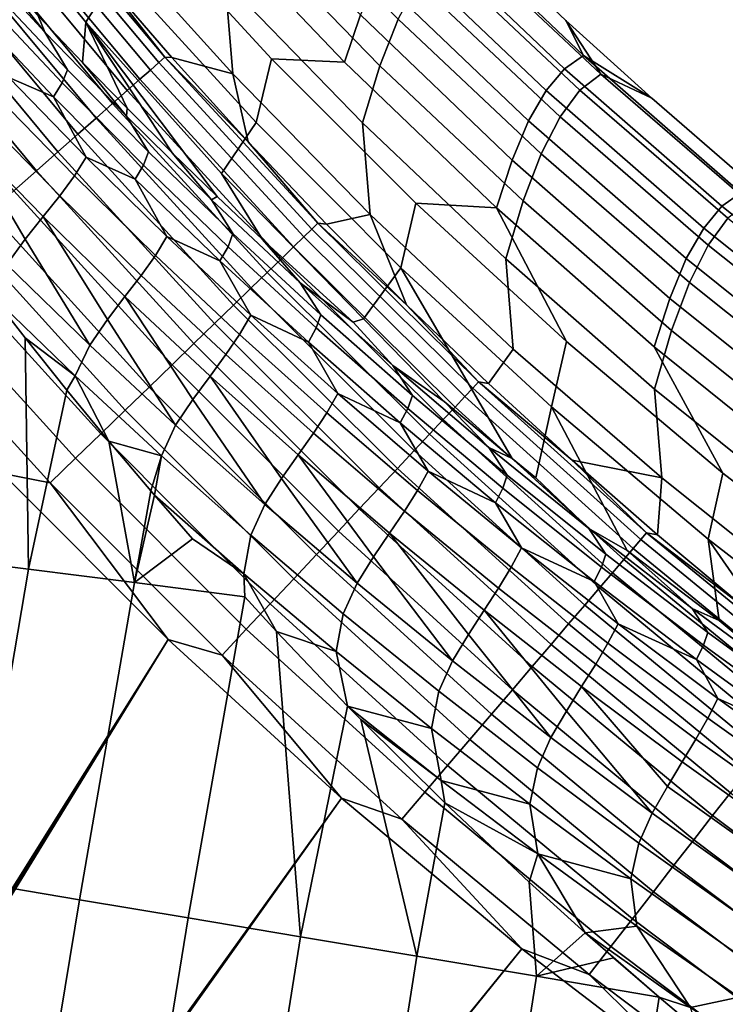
# Model space of a CAD drawing. Header units: metres. Extents: x -109 to 109, y -342 to 66.
# Tile 394 of 512: x 31.51 to 34.44, y -5.75 to -1.66. Entities that reach past the tile are written whole.
import ezdxf

# ---------------------------------------------------------------- set-up
doc = ezdxf.new("R2010")
doc.units = ezdxf.units.M
doc.layers.add('solid_K_24_62_16_000B91', color=7, linetype='CONTINUOUS')

msp = doc.modelspace()

# ---------------------------------------------------------------- linework, layer by layer
at = {"layer": 'solid_K_24_62_16_000B91'}
for points in [[(31.918541, -1.45418, 18.780865), (31.371515, -0.801071, 18.876177), (31.247419, -1.013267, 21.300329), (31.784214, -1.665906, 21.191191)], [(31.816154, -0.881965, -15.4707), (32.363293, -1.494877, -15.399817), (32.395042, -1.8814, -18.022989), (31.848, -1.274271, -18.107807)], [(31.585026, -1.639346, 22.4972), (31.770435, -1.833555, 22.30934), (31.784214, -1.665906, 21.191191), (31.247419, -1.013267, 21.300329)], [(32.927032, -1.636073, 11.48527), (32.323509, -1.005786, 11.535164), (32.256966, -1.199978, 13.944265), (32.860836, -1.832946, 13.879918)], [(32.087364, -1.83437, -19.760206), (31.482748, -1.11326, -19.750711), (31.508512, -1.092542, -19.606047), (32.112766, -1.811924, -19.615736)], [(32.112766, -1.811924, -19.615736), (31.508512, -1.092542, -19.606047), (31.832111, -1.454022, -19.464293)], [(32.436161, -1.260242, -12.754416), (32.512962, -1.068755, -10.103295), (33.084202, -1.652917, -10.065006), (33.007809, -1.847026, -12.701299)], [(32.008789, -1.903801, -20.037554), (31.402292, -1.17796, -20.028662), (31.447252, -1.141805, -19.891943), (32.052616, -1.865074, -19.901171)], [(32.052616, -1.865074, -19.901171), (31.447252, -1.141805, -19.891943), (31.482748, -1.11326, -19.750711), (32.087364, -1.83437, -19.760206)], [(31.956219, -1.950256, -20.168318), (31.348213, -1.22145, -20.15983), (31.402292, -1.17796, -20.028662), (32.008789, -1.903801, -20.037554)], [(31.895302, -2.004086, -20.292465), (31.285427, -1.271943, -20.284447), (31.348213, -1.22145, -20.15983), (31.956219, -1.950256, -20.168318)], [(32.556816, -1.818986, 16.29987), (31.982258, -1.193582, 16.377447), (31.918541, -1.45418, 18.780865), (32.493347, -2.083494, 18.689037)], [(32.860836, -1.832946, 13.879918), (32.256966, -1.199978, 13.944265), (31.982258, -1.193582, 16.377447), (32.556816, -1.818986, 16.29987)], [(33.855316, -1.80501, 1.882654), (33.226093, -1.206358, 1.873729), (33.146469, -1.261224, 4.279673), (33.775829, -1.860104, 4.27461)], [(33.780682, -1.658466, 0.00349), (33.430756, -1.325914, 0.003497), (33.226093, -1.206358, 1.873729), (33.855316, -1.80501, 1.882654)], [(32.363293, -1.494877, -15.399817), (32.436161, -1.260242, -12.754416), (33.007809, -1.847026, -12.701299), (32.935398, -2.084891, -15.331825)], [(33.775829, -1.860104, 4.27461), (33.146469, -1.261224, 4.279673), (33.070274, -1.351024, 6.684161), (33.699905, -1.950796, 6.665099)], [(31.826506, -2.06488, -20.40905), (31.214411, -1.329054, -20.401562), (31.285427, -1.271943, -20.284447), (31.895302, -2.004086, -20.292465)], [(31.832111, -1.454022, -19.464293), (31.848, -1.274271, -18.107807), (32.395042, -1.8814, -18.022989), (32.14159, -1.812609, -19.46921)], [(31.750353, -2.132175, -20.517183), (31.135708, -1.392349, -20.510283), (31.214411, -1.329054, -20.401562), (31.826506, -2.06488, -20.40905)], [(33.699905, -1.950796, 6.665099), (33.070274, -1.351024, 6.684161), (32.996147, -1.474855, 9.086386), (33.626202, -2.076263, 9.053298)], [(33.24543, -1.390675, -4.78043), (33.333279, -1.324907, -2.134491), (33.926983, -1.882127, -2.141641), (33.839314, -1.948315, -4.773197)], [(33.926983, -1.882127, -2.141641), (33.333279, -1.324907, -2.134491), (33.430756, -1.325914, 0.003497), (33.780682, -1.658466, 0.00349)], [(31.667423, -2.205459, -20.616043), (31.049915, -1.461344, -20.609781), (31.135708, -1.392349, -20.510283), (31.750353, -2.132175, -20.517183)], [(31.613182, -1.707812, 22.631536), (31.400541, -1.440893, 22.692883), (31.288561, -1.35729, 22.980972)], [(31.707357, -1.864416, 22.685106), (31.613182, -1.707812, 22.631536), (31.288561, -1.35729, 22.980972), (31.384232, -1.521666, 23.025198)], [(33.163338, -1.500833, -7.424325), (33.24543, -1.390675, -4.78043), (33.839314, -1.948315, -4.773197), (33.757538, -2.059465, -7.402701)], [(31.57835, -2.284172, -20.704874), (30.957687, -1.535516, -20.699301), (31.049915, -1.461344, -20.609781), (31.667423, -2.205459, -20.616043)], [(31.613182, -1.707812, 22.631536), (31.585026, -1.639346, 22.4972), (31.400541, -1.440893, 22.692883)], [(32.493347, -2.083494, 18.689037), (31.918541, -1.45418, 18.780865), (31.784214, -1.665906, 21.191191), (32.348705, -2.295379, 21.085787)], [(32.112766, -1.811924, -19.615736), (31.832111, -1.454022, -19.464293), (32.14159, -1.812609, -19.46921)], [(32.363293, -1.494877, -15.399817), (32.935398, -2.084891, -15.331825), (32.966797, -2.465772, -17.941406), (32.395042, -1.8814, -18.022989)], [(33.626202, -2.076263, 9.053298), (32.996147, -1.474855, 9.086386), (32.927032, -1.636073, 11.48527), (33.557598, -2.239525, 11.438142)], [(33.084202, -1.652917, -10.065006), (33.163338, -1.500833, -7.424325), (33.757538, -2.059465, -7.402701), (33.678898, -2.213334, -10.028967)], [(31.483812, -2.367717, -20.783003), (30.85973, -1.614298, -20.778158), (30.957687, -1.535516, -20.699301), (31.57835, -2.284172, -20.704874)], [(31.361744, -1.57608, 23.184153), (31.685806, -1.919037, 22.842052), (31.707357, -1.864416, 22.685106), (31.384232, -1.521666, 23.025198)], [(31.324104, -1.632944, 23.342804), (31.649448, -1.976724, 22.998211), (31.685806, -1.919037, 22.842052), (31.361744, -1.57608, 23.184153)], [(31.463465, -1.89629, 23.292612), (31.649448, -1.976724, 22.998211), (31.324104, -1.632944, 23.342804)], [(33.557598, -2.239525, 11.438142), (32.927032, -1.636073, 11.48527), (32.860836, -1.832946, 13.879918), (33.49202, -2.439006, 13.818725)], [(31.613182, -1.707812, 22.631536), (31.952463, -2.057171, 22.295027), (31.770435, -1.833555, 22.30934), (31.585026, -1.639346, 22.4972)], [(31.770435, -1.833555, 22.30934), (31.956585, -2.023526, 22.12921), (31.784214, -1.665906, 21.191191)], [(32.519146, -2.569514, 21.632898), (32.348705, -2.295379, 21.085787), (31.784214, -1.665906, 21.191191), (32.331039, -2.391431, 21.791147)], [(32.143555, -2.209525, 21.956472), (32.331039, -2.391431, 21.791147), (31.784214, -1.665906, 21.191191)], [(31.956585, -2.023526, 22.12921), (32.143555, -2.209525, 21.956472), (31.784214, -1.665906, 21.191191)], [(33.007809, -1.847026, -12.701299), (33.084202, -1.652917, -10.065006), (33.678898, -2.213334, -10.028967), (33.603149, -2.409996, -12.650804)], [(34.13855, -1.982491, 0.003482), (33.780682, -1.658466, 0.00349), (33.855316, -1.80501, 1.882654)], [(33.926983, -1.882127, -2.141641), (33.780682, -1.658466, 0.00349), (34.13855, -1.982491, 0.003482)], [(32.044533, -2.205838, 22.357862), (31.952463, -2.057171, 22.295027), (31.613182, -1.707812, 22.631536), (31.707357, -1.864416, 22.685106)], [(31.952463, -2.057171, 22.295027), (31.956585, -2.023526, 22.12921), (31.770435, -1.833555, 22.30934)], [(32.69104, -2.559445, -19.910133), (32.052616, -1.865074, -19.901171), (32.087364, -1.83437, -19.760206), (32.724892, -2.526607, -19.769434)], [(32.724892, -2.526607, -19.769434), (32.087364, -1.83437, -19.760206), (32.112766, -1.811924, -19.615736), (32.749809, -2.502437, -19.625156)], [(32.112766, -1.811924, -19.615736), (32.14159, -1.812609, -19.46921), (32.459183, -2.163604, -19.474054)], [(32.749809, -2.502437, -19.625156), (32.112766, -1.811924, -19.615736), (32.459183, -2.163604, -19.474054)], [(32.459183, -2.163604, -19.474054), (32.14159, -1.812609, -19.46921), (32.395042, -1.8814, -18.022989)], [(33.157715, -2.419537, 16.225565), (32.556816, -1.818986, 16.29987), (32.493347, -2.083494, 18.689037), (33.094879, -2.687859, 18.600863)], [(33.49202, -2.439006, 13.818725), (32.860836, -1.832946, 13.879918), (32.556816, -1.818986, 16.29987), (33.157715, -2.419537, 16.225565)], [(34.509914, -2.375783, 1.892874), (33.855316, -1.80501, 1.882654), (33.775829, -1.860104, 4.27461), (34.430588, -2.431119, 4.271223)], [(34.504143, -2.297799, 0.003475), (34.13855, -1.982491, 0.003482), (33.855316, -1.80501, 1.882654), (34.509914, -2.375783, 1.892874)], [(31.685806, -1.919037, 22.842052), (32.023846, -2.260549, 22.512918), (32.044533, -2.205838, 22.357862), (31.707357, -1.864416, 22.685106)], [(32.64851, -2.600702, -20.046185), (32.008789, -1.903801, -20.037554), (32.052616, -1.865074, -19.901171), (32.69104, -2.559445, -19.910133)], [(32.784718, -2.506862, -19.478827), (32.459183, -2.163604, -19.474054), (32.395042, -1.8814, -18.022989), (32.966797, -2.465772, -17.941406)], [(32.935398, -2.084891, -15.331825), (33.007809, -1.847026, -12.701299), (33.603149, -2.409996, -12.650804), (33.531498, -2.651004, -15.266842)], [(34.430588, -2.431119, 4.271223), (33.775829, -1.860104, 4.27461), (33.699905, -1.950796, 6.665099), (34.355022, -2.522688, 6.648099)], [(33.839314, -1.948315, -4.773197), (33.926983, -1.882127, -2.141641), (34.542854, -2.414726, -2.149965), (34.455402, -2.481341, -4.767508)], [(34.542854, -2.414726, -2.149965), (33.926983, -1.882127, -2.141641), (34.13855, -1.982491, 0.003482), (34.504143, -2.297799, 0.003475)], [(31.412556, -1.973417, 23.429024), (31.736616, -2.305823, 23.099844), (31.786001, -2.227844, 22.96509), (31.463465, -1.89629, 23.292612)], [(31.463465, -1.89629, 23.292612), (31.786001, -2.227844, 22.96509), (31.649448, -1.976724, 22.998211)], [(31.649448, -1.976724, 22.998211), (31.988731, -2.318938, 22.666712), (32.023846, -2.260549, 22.512918), (31.685806, -1.919037, 22.842052)], [(32.597626, -2.650064, -20.17655), (31.956219, -1.950256, -20.168318), (32.008789, -1.903801, -20.037554), (32.64851, -2.600702, -20.046185)], [(32.538776, -2.707153, -20.300236), (31.895302, -2.004086, -20.292465), (31.956219, -1.950256, -20.168318), (32.597626, -2.650064, -20.17655)], [(34.355022, -2.522688, 6.648099), (33.699905, -1.950796, 6.665099), (33.626202, -2.076263, 9.053298), (34.281895, -2.649746, 9.022665)], [(33.757538, -2.059465, -7.402701), (33.839314, -1.948315, -4.773197), (34.455402, -2.481341, -4.767508), (34.374039, -2.593465, -7.382999)], [(31.35021, -2.054178, 23.558573), (31.676043, -2.387841, 23.227591), (31.736616, -2.305823, 23.099844), (31.412556, -1.973417, 23.429024)], [(31.786001, -2.227844, 22.96509), (31.988731, -2.318938, 22.666712), (31.649448, -1.976724, 22.998211)], [(32.472408, -2.771536, -20.4163), (31.826506, -2.06488, -20.40905), (31.895302, -2.004086, -20.292465), (32.538776, -2.707153, -20.300236)], [(31.952463, -2.057171, 22.295027), (32.306679, -2.405033, 21.972578), (32.143555, -2.209525, 21.956472), (31.956585, -2.023526, 22.12921)], [(31.278269, -2.139281, 23.678774), (31.60607, -2.474502, 23.346004), (31.676043, -2.387841, 23.227591), (31.35021, -2.054178, 23.558573)], [(32.399029, -2.842721, -20.523857), (31.750353, -2.132175, -20.517183), (31.826506, -2.06488, -20.40905), (32.472408, -2.771536, -20.4163)], [(32.396004, -2.545616, 22.044544), (32.306679, -2.405033, 21.972578), (31.952463, -2.057171, 22.295027), (32.044533, -2.205838, 22.357862)], [(33.094879, -2.687859, 18.600863), (32.493347, -2.083494, 18.689037), (32.348705, -2.295379, 21.085787), (32.939869, -2.900544, 20.984308)], [(32.935398, -2.084891, -15.331825), (33.531498, -2.651004, -15.266842), (33.562309, -3.026401, -17.863195), (32.966797, -2.465772, -17.941406)], [(34.281895, -2.649746, 9.022665), (33.626202, -2.076263, 9.053298), (33.557598, -2.239525, 11.438142), (34.214005, -2.814989, 11.39387)], [(33.678898, -2.213334, -10.028967), (33.757538, -2.059465, -7.402701), (34.374039, -2.593465, -7.382999), (34.296047, -2.749068, -9.995235)], [(31.455185, -2.673619, 23.536535), (31.531187, -2.568978, 23.450287), (31.278269, -2.139281, 23.678774), (31.201344, -2.232197, 23.784399)], [(31.531187, -2.568978, 23.450287), (31.60607, -2.474502, 23.346004), (31.278269, -2.139281, 23.678774)], [(32.319195, -2.920167, -20.622091), (31.667423, -2.205459, -20.616043), (31.750353, -2.132175, -20.517183), (32.399029, -2.842721, -20.523857)], [(32.749809, -2.502437, -19.625156), (32.459183, -2.163604, -19.474054), (32.784718, -2.506862, -19.478827)], [(32.233517, -3.003283, -20.710249), (31.57835, -2.284172, -20.704874), (31.667423, -2.205459, -20.616043), (32.319195, -2.920167, -20.622091)], [(32.023846, -2.260549, 22.512918), (32.376087, -2.600297, 22.19784), (32.396004, -2.545616, 22.044544), (32.044533, -2.205838, 22.357862)], [(32.306679, -2.405033, 21.972578), (32.331039, -2.391431, 21.791147), (32.143555, -2.209525, 21.956472)], [(31.736616, -2.305823, 23.099844), (32.073647, -2.636378, 22.783619), (32.121559, -2.557666, 22.650414), (31.786001, -2.227844, 22.96509)], [(31.786001, -2.227844, 22.96509), (32.121559, -2.557666, 22.650414), (31.988731, -2.318938, 22.666712)], [(34.214005, -2.814989, 11.39387), (33.557598, -2.239525, 11.438142), (33.49202, -2.439006, 13.818725), (34.149303, -3.016992, 13.7608)], [(33.603149, -2.409996, -12.650804), (33.678898, -2.213334, -10.028967), (34.296047, -2.749068, -9.995235), (34.22118, -2.948203, -12.603014)], [(32.142651, -3.091436, -20.787663), (31.483812, -2.367717, -20.783003), (31.57835, -2.284172, -20.704874), (32.233517, -3.003283, -20.710249)], [(31.988731, -2.318938, 22.666712), (32.342159, -2.659267, 22.349409), (32.376087, -2.600297, 22.19784), (32.023846, -2.260549, 22.512918)], [(31.676043, -2.387841, 23.227591), (32.01482, -2.719536, 22.909676), (32.073647, -2.636378, 22.783619), (31.736616, -2.305823, 23.099844)], [(32.121559, -2.557666, 22.650414), (32.342159, -2.659267, 22.349409), (31.988731, -2.318938, 22.666712)], [(32.519146, -2.569514, 21.632898), (32.896633, -2.914291, 21.337204), (32.939869, -2.900544, 20.984308), (32.348705, -2.295379, 21.085787)], [(32.047283, -3.183956, -20.853741), (31.384531, -2.455456, -20.849829), (31.483812, -2.367717, -20.783003), (32.142651, -3.091436, -20.787663)], [(35.188656, -2.917602, 1.904369), (34.509914, -2.375783, 1.892874), (34.430588, -2.431119, 4.271223), (35.109505, -2.973193, 4.269516)], [(31.60607, -2.474502, 23.346004), (31.946804, -2.807638, 23.026407), (32.01482, -2.719536, 22.909676), (31.676043, -2.387841, 23.227591)], [(32.306679, -2.405033, 21.972578), (32.676098, -2.751056, 21.665337), (32.519146, -2.569514, 21.632898), (32.331039, -2.391431, 21.791147)], [(32.76199, -2.883424, 21.746248), (32.676098, -2.751056, 21.665337), (32.306679, -2.405033, 21.972578), (32.396004, -2.545616, 22.044544)], [(33.531498, -2.651004, -15.266842), (33.603149, -2.409996, -12.650804), (34.22118, -2.948203, -12.603014), (34.150585, -3.192253, -15.204978)], [(31.948147, -3.280138, -20.90798), (31.281263, -2.546724, -20.904846), (31.384531, -2.455456, -20.849829), (32.047283, -3.183956, -20.853741)], [(33.783867, -2.994144, 16.154669), (33.157715, -2.419537, 16.225565), (33.094879, -2.687859, 18.600863), (33.722031, -3.266163, 18.5165)], [(33.49202, -2.439006, 13.818725), (33.157715, -2.419537, 16.225565), (33.783867, -2.994144, 16.154669)], [(33.49202, -2.439006, 13.818725), (33.783867, -2.994144, 16.154669), (34.434128, -3.541762, 16.087311), (34.149303, -3.016992, 13.7608)], [(35.109505, -2.973193, 4.269516), (34.430588, -2.431119, 4.271223), (34.355022, -2.522688, 6.648099), (35.034382, -3.06562, 6.633192)], [(31.799927, -3.009411, 23.215221), (31.873951, -2.903563, 23.129444), (31.60607, -2.474502, 23.346004), (31.531187, -2.568978, 23.450287)], [(31.873951, -2.903563, 23.129444), (31.946804, -2.807638, 23.026407), (31.60607, -2.474502, 23.346004)], [(33.118011, -2.842212, -19.483519), (32.784718, -2.506862, -19.478827), (32.966797, -2.465772, -17.941406)], [(33.458893, -3.169511, -19.488132), (33.118011, -2.842212, -19.483519), (32.966797, -2.465772, -17.941406), (33.562309, -3.026401, -17.863195)], [(34.374039, -2.593465, -7.382999), (34.455402, -2.481341, -4.767508), (35.09267, -2.988867, -4.763373), (35.011806, -3.101942, -7.365252)], [(33.361122, -3.223398, -19.918806), (32.69104, -2.559445, -19.910133), (32.724892, -2.526607, -19.769434), (33.393936, -3.188459, -19.778366)], [(33.393936, -3.188459, -19.778366), (32.724892, -2.526607, -19.769434), (32.749809, -2.502437, -19.625156), (33.41824, -3.16258, -19.634283)], [(32.749809, -2.502437, -19.625156), (32.784718, -2.506862, -19.478827), (33.118011, -2.842212, -19.483519)], [(33.41824, -3.16258, -19.634283), (32.749809, -2.502437, -19.625156), (33.118011, -2.842212, -19.483519)], [(35.034382, -3.06562, 6.633192), (34.355022, -2.522688, 6.648099), (34.281895, -2.649746, 9.022665), (34.961979, -3.194216, 8.994543)], [(31.845997, -3.37925, -20.949966), (31.174797, -2.640824, -20.947636), (31.281263, -2.546724, -20.904846), (31.948147, -3.280138, -20.90798)], [(31.455185, -2.673619, 23.536535), (31.799927, -3.009411, 23.215221), (31.531187, -2.568978, 23.450287)], [(32.073647, -2.636378, 22.783619), (32.423805, -2.964797, 22.481356), (32.470306, -2.885471, 22.349581), (32.121559, -2.557666, 22.650414)], [(32.121559, -2.557666, 22.650414), (32.470306, -2.885471, 22.349581), (32.342159, -2.659267, 22.349409)], [(32.376087, -2.600297, 22.19784), (32.742744, -2.937963, 21.897917), (32.76199, -2.883424, 21.746248), (32.396004, -2.545616, 22.044544)], [(32.676098, -2.751056, 21.665337), (32.896633, -2.914291, 21.337204), (32.519146, -2.569514, 21.632898)], [(33.320049, -3.267132, -20.054531), (32.64851, -2.600702, -20.046185), (32.69104, -2.559445, -19.910133), (33.361122, -3.223398, -19.918806)], [(32.342159, -2.659267, 22.349409), (32.70993, -2.997394, 22.047413), (32.742744, -2.937963, 21.897917), (32.376087, -2.600297, 22.19784)], [(33.27103, -3.319328, -20.184505), (32.597626, -2.650064, -20.17655), (32.64851, -2.600702, -20.046185), (33.320049, -3.267132, -20.054531)], [(34.296047, -2.749068, -9.995235), (34.374039, -2.593465, -7.382999), (35.011806, -3.101942, -7.365252), (34.934628, -3.259223, -9.963869)], [(31.741611, -3.480538, -20.97938), (31.065943, -2.737041, -20.977871), (31.174797, -2.640824, -20.947636), (31.845997, -3.37925, -20.949966)], [(32.01482, -2.719536, 22.909676), (32.366676, -3.048973, 22.605841), (32.423805, -2.964797, 22.481356), (32.073647, -2.636378, 22.783619)], [(32.470306, -2.885471, 22.349581), (32.70993, -2.997394, 22.047413), (32.342159, -2.659267, 22.349409)], [(33.214439, -3.379587, -20.307741), (32.538776, -2.707153, -20.300236), (32.597626, -2.650064, -20.17655), (33.27103, -3.319328, -20.184505)], [(33.531498, -2.651004, -15.266842), (34.150585, -3.192253, -15.204978), (34.180565, -3.562342, -17.78849), (33.562309, -3.026401, -17.863195)], [(34.961979, -3.194216, 8.994543), (34.281895, -2.649746, 9.022665), (34.214005, -2.814989, 11.39387), (34.894997, -3.361366, 11.35254)], [(31.739265, -3.137487, 23.270767), (31.799927, -3.009411, 23.215221), (31.455185, -2.673619, 23.536535), (31.394806, -2.804376, 23.588593)], [(33.094879, -2.687859, 18.600863), (32.939869, -2.900544, 20.984308), (33.275612, -3.244628, 21.068045), (33.557442, -3.480722, 20.884825)], [(33.722031, -3.266163, 18.5165), (33.094879, -2.687859, 18.600863), (33.557442, -3.480722, 20.884825), (33.655701, -3.561206, 20.824207)], [(31.065943, -2.737041, -20.977871), (31.741611, -3.480538, -20.97938), (31.635786, -3.583231, -20.995998), (30.955532, -2.834641, -20.995321)], [(31.946804, -2.807638, 23.026407), (32.300594, -3.138399, 22.72101), (32.366676, -3.048973, 22.605841), (32.01482, -2.719536, 22.909676)], [(33.150703, -3.447451, -20.423298), (32.472408, -2.771536, -20.4163), (32.538776, -2.707153, -20.300236), (33.214439, -3.379587, -20.307741)], [(33.080315, -3.522403, -20.530294), (32.399029, -2.842721, -20.523857), (32.472408, -2.771536, -20.4163), (33.150703, -3.447451, -20.423298)], [(33.060863, -3.094764, 21.374598), (32.896633, -2.914291, 21.337204), (32.676098, -2.751056, 21.665337)], [(33.142574, -3.218784, 21.464231), (33.060863, -3.094764, 21.374598), (32.676098, -2.751056, 21.665337), (32.76199, -2.883424, 21.746248)], [(34.22118, -2.948203, -12.603014), (34.296047, -2.749068, -9.995235), (34.934628, -3.259223, -9.963869), (34.860863, -3.460742, -12.558013)], [(31.531364, -2.979933, 23.456581), (31.394806, -2.804376, 23.588593), (31.124468, -3.888976, 23.727121), (31.545427, -3.941574, 23.356947)], [(31.739265, -3.137487, 23.270767), (31.394806, -2.804376, 23.588593), (31.531364, -2.979933, 23.456581)], [(32.157654, -3.342601, 22.908279), (32.229744, -3.235656, 22.822901), (31.946804, -2.807638, 23.026407), (31.873951, -2.903563, 23.129444)], [(32.229744, -3.235656, 22.822901), (32.300594, -3.138399, 22.72101), (31.946804, -2.807638, 23.026407)], [(34.894997, -3.361366, 11.35254), (34.214005, -2.814989, 11.39387), (34.149303, -3.016992, 13.7608), (34.831425, -3.565792, 13.706258)], [(31.436731, -3.54441, -21), (30.955532, -2.834641, -20.995321), (31.635786, -3.583231, -20.995998)], [(33.003807, -3.60387, -20.627918), (32.319195, -2.920167, -20.622091), (32.399029, -2.842721, -20.523857), (33.080315, -3.522403, -20.530294)], [(33.41824, -3.16258, -19.634283), (33.118011, -2.842212, -19.483519), (33.458893, -3.169511, -19.488132)], [(31.799927, -3.009411, 23.215221), (32.157654, -3.342601, 22.908279), (31.873951, -2.903563, 23.129444)], [(32.423805, -2.964797, 22.481356), (32.787212, -3.290784, 22.194082), (32.832382, -3.210957, 22.06362), (32.470306, -2.885471, 22.349581)], [(32.470306, -2.885471, 22.349581), (32.832382, -3.210957, 22.06362), (32.70993, -2.997394, 22.047413)], [(32.742744, -2.937963, 21.897917), (33.123886, -3.273086, 21.614401), (33.142574, -3.218784, 21.464231), (32.76199, -2.883424, 21.746248)], [(33.060863, -3.094764, 21.374598), (33.275612, -3.244628, 21.068045), (32.939869, -2.900544, 20.984308), (32.896633, -2.914291, 21.337204)], [(32.921764, -3.691234, -20.715422), (32.233517, -3.003283, -20.710249), (32.319195, -2.920167, -20.622091), (33.003807, -3.60387, -20.627918)], [(32.70993, -2.997394, 22.047413), (33.092121, -3.332878, 21.761965), (33.123886, -3.273086, 21.614401), (32.742744, -2.937963, 21.897917)], [(34.150585, -3.192253, -15.204978), (34.22118, -2.948203, -12.603014), (34.860863, -3.460742, -12.558013), (34.791603, -3.707718, -15.146337)], [(31.705256, -3.197484, 23.295332), (31.531364, -2.979933, 23.456581), (31.545427, -3.941574, 23.356947)], [(31.739265, -3.137487, 23.270767), (31.531364, -2.979933, 23.456581), (31.705256, -3.197484, 23.295332)], [(32.366676, -3.048973, 22.605841), (32.731735, -3.375864, 22.317118), (32.787212, -3.290784, 22.194082), (32.423805, -2.964797, 22.481356)], [(32.098309, -3.47048, 22.965603), (32.157654, -3.342601, 22.908279), (31.799927, -3.009411, 23.215221), (31.739265, -3.137487, 23.270767)], [(32.834808, -3.783829, -20.792141), (32.142651, -3.091436, -20.787663), (32.233517, -3.003283, -20.710249), (32.921764, -3.691234, -20.715422)], [(32.832382, -3.210957, 22.06362), (33.092121, -3.332878, 21.761965), (32.70993, -2.997394, 22.047413)], [(33.458893, -3.169511, -19.488132), (33.562309, -3.026401, -17.863195), (34.180565, -3.562342, -17.78849), (33.807186, -3.488585, -19.492659)], [(34.434128, -3.541762, 16.087311), (33.783867, -2.994144, 16.154669), (33.722031, -3.266163, 18.5165), (34.37365, -3.817344, 18.43611)], [(34.149303, -3.016992, 13.7608), (34.434128, -3.541762, 16.087311), (35.107319, -4.061396, 16.023611), (34.831425, -3.565792, 13.706258)], [(32.300594, -3.138399, 22.72101), (32.667545, -3.466498, 22.430843), (32.731735, -3.375864, 22.317118), (32.366676, -3.048973, 22.605841)], [(32.743607, -3.880949, -20.857491), (32.047283, -3.183956, -20.853741), (32.142651, -3.091436, -20.787663), (32.834808, -3.783829, -20.792141)], [(33.461006, -3.435566, 21.101788), (33.275612, -3.244628, 21.068045), (33.060863, -3.094764, 21.374598)], [(33.537766, -3.551144, 21.199844), (33.461006, -3.435566, 21.101788), (33.060863, -3.094764, 21.374598), (33.142574, -3.218784, 21.464231)], [(31.739265, -3.137487, 23.270767), (31.705256, -3.197484, 23.295332), (31.87937, -3.40906, 23.141249)], [(31.739265, -3.137487, 23.270767), (31.87937, -3.40906, 23.141249), (32.098309, -3.47048, 22.965603)], [(32.528442, -3.672907, 22.616747), (32.59866, -3.564973, 22.531693), (32.300594, -3.138399, 22.72101), (32.229744, -3.235656, 22.822901)], [(32.59866, -3.564973, 22.531693), (32.667545, -3.466498, 22.430843), (32.300594, -3.138399, 22.72101)], [(32.648853, -3.981856, -20.910973), (31.948147, -3.280138, -20.90798), (32.047283, -3.183956, -20.853741), (32.743607, -3.880949, -20.857491)], [(34.06144, -3.855422, -19.927158), (33.361122, -3.223398, -19.918806), (33.393936, -3.188459, -19.778366), (34.093071, -3.818427, -19.786974)], [(34.093071, -3.818427, -19.786974), (33.393936, -3.188459, -19.778366), (33.41824, -3.16258, -19.634283), (34.116638, -3.790866, -19.643078)], [(33.41824, -3.16258, -19.634283), (33.458893, -3.169511, -19.488132), (33.807186, -3.488585, -19.492659)], [(34.116638, -3.790866, -19.643078), (33.41824, -3.16258, -19.634283), (33.807186, -3.488585, -19.492659)], [(34.150585, -3.192253, -15.204978), (34.791603, -3.707718, -15.146337), (34.820522, -4.072689, -17.717415), (34.180565, -3.562342, -17.78849)], [(31.87937, -3.40906, 23.141249), (31.705256, -3.197484, 23.295332), (31.545427, -3.941574, 23.356947), (31.985828, -3.996602, 23.010508)], [(32.157654, -3.342601, 22.908279), (32.528442, -3.672907, 22.616747), (32.229744, -3.235656, 22.822901)], [(32.787212, -3.290784, 22.194082), (33.163857, -3.613899, 21.922974), (33.207775, -3.53367, 21.793713), (32.832382, -3.210957, 22.06362)], [(32.832382, -3.210957, 22.06362), (33.207775, -3.53367, 21.793713), (33.092121, -3.332878, 21.761965)], [(33.123886, -3.273086, 21.614401), (33.519512, -3.605116, 21.348642), (33.537766, -3.551144, 21.199844), (33.142574, -3.218784, 21.464231)], [(34.021984, -3.901567, -20.062565), (33.320049, -3.267132, -20.054531), (33.361122, -3.223398, -19.918806), (34.06144, -3.855422, -19.927158)], [(33.092121, -3.332878, 21.761965), (33.488697, -3.66517, 21.494423), (33.519512, -3.605116, 21.348642), (33.123886, -3.273086, 21.614401)], [(33.975006, -3.956512, -20.19216), (33.27103, -3.319328, -20.184505), (33.320049, -3.267132, -20.054531), (34.021984, -3.901567, -20.062565)], [(33.461006, -3.435566, 21.101788), (33.557442, -3.480722, 20.884825), (33.275612, -3.244628, 21.068045)], [(33.876564, -3.772874, 20.848331), (34.03672, -3.864756, 20.604479), (33.722031, -3.266163, 18.5165), (33.655701, -3.561206, 20.824207)], [(34.418571, -4.156011, 20.407719), (34.37365, -3.817344, 18.43611), (33.722031, -3.266163, 18.5165), (34.03672, -3.864756, 20.604479)], [(32.55127, -4.085781, -20.952181), (31.845997, -3.37925, -20.949966), (31.948147, -3.280138, -20.90798), (32.648853, -3.981856, -20.910973)], [(32.731735, -3.375864, 22.317118), (33.109966, -3.69978, 22.044676), (33.163857, -3.613899, 21.922974), (32.787212, -3.290784, 22.194082)], [(32.470272, -3.800494, 22.675842), (32.528442, -3.672907, 22.616747), (32.157654, -3.342601, 22.908279), (32.098309, -3.47048, 22.965603)], [(33.207775, -3.53367, 21.793713), (33.488697, -3.66517, 21.494423), (33.092121, -3.332878, 21.761965)], [(33.920864, -4.019838, -20.314959), (33.214439, -3.379587, -20.307741), (33.27103, -3.319328, -20.184505), (33.975006, -3.956512, -20.19216)], [(32.451599, -4.191932, -20.980799), (31.741611, -3.480538, -20.97938), (31.845997, -3.37925, -20.949966), (32.55127, -4.085781, -20.952181)], [(32.667545, -3.466498, 22.430843), (33.04763, -3.791518, 22.15707), (33.109966, -3.69978, 22.044676), (32.731735, -3.375864, 22.317118)], [(33.859966, -4.091062, -20.430021), (33.150703, -3.447451, -20.423298), (33.214439, -3.379587, -20.307741), (33.920864, -4.019838, -20.314959)], [(32.053814, -3.615315, 22.993956), (31.87937, -3.40906, 23.141249), (31.985828, -3.996602, 23.010508)], [(32.098309, -3.47048, 22.965603), (31.87937, -3.40906, 23.141249), (32.053814, -3.615315, 22.993956)], [(33.876564, -3.772874, 20.848331), (33.557442, -3.480722, 20.884825), (33.461006, -3.435566, 21.101788)], [(33.947582, -3.879955, 20.95443), (33.876564, -3.772874, 20.848331), (33.461006, -3.435566, 21.101788), (33.537766, -3.551144, 21.199844)], [(31.741611, -3.480538, -20.97938), (32.451599, -4.191932, -20.980799), (32.350609, -4.299503, -20.996609), (31.635786, -3.583231, -20.995998)], [(32.098309, -3.47048, 22.965603), (32.053814, -3.615315, 22.993956), (32.07029, -3.634481, 22.980406)], [(32.441738, -3.961279, 22.696386), (32.470272, -3.800494, 22.675842), (32.098309, -3.47048, 22.965603), (32.07029, -3.634481, 22.980406)], [(32.912258, -3.999931, 22.341766), (32.980659, -3.891108, 22.256971), (32.667545, -3.466498, 22.430843), (32.59866, -3.564973, 22.531693)], [(32.980659, -3.891108, 22.256971), (33.04763, -3.791518, 22.15707), (32.667545, -3.466498, 22.430843)], [(33.792782, -4.169641, -20.536476), (33.080315, -3.522403, -20.530294), (33.150703, -3.447451, -20.423298), (33.859966, -4.091062, -20.430021)], [(33.876564, -3.772874, 20.848331), (33.655701, -3.561206, 20.824207), (33.557442, -3.480722, 20.884825)], [(33.719822, -4.254978, -20.633507), (33.003807, -3.60387, -20.627918), (33.080315, -3.522403, -20.530294), (33.792782, -4.169641, -20.536476)], [(34.162682, -3.799243, -19.497093), (33.807186, -3.488585, -19.492659), (34.180565, -3.562342, -17.78849)], [(34.116638, -3.790866, -19.643078), (33.807186, -3.488585, -19.492659), (34.162682, -3.799243, -19.497093)], [(26.816326, -12.570957, -21), (31.436731, -3.54441, -21), (32.126499, -4.234723, -21), (26.535177, -13.154038, -21)], [(32.126499, -4.234723, -21), (31.436731, -3.54441, -21), (31.635786, -3.583231, -20.995998)], [(33.163857, -3.613899, 21.922974), (33.553661, -3.93365, 21.66926), (33.596436, -3.853121, 21.541086), (33.207775, -3.53367, 21.793713)], [(33.207775, -3.53367, 21.793713), (33.596436, -3.853121, 21.541086), (33.488697, -3.66517, 21.494423)], [(33.519512, -3.605116, 21.348642), (33.929604, -3.933509, 21.101994), (33.947582, -3.879955, 20.95443), (33.537766, -3.551144, 21.199844)], [(34.162682, -3.799243, -19.497093), (34.180565, -3.562342, -17.78849), (34.820522, -4.072689, -17.717415), (34.525188, -4.101309, -19.501434)], [(35.107319, -4.061396, 16.023611), (34.434128, -3.541762, 16.087311), (34.37365, -3.817344, 18.43611), (35.048538, -4.340389, 18.359835)], [(32.126499, -4.234723, -21), (31.635786, -3.583231, -20.995998), (32.350609, -4.299503, -20.996609)], [(32.528442, -3.672907, 22.616747), (32.912258, -3.999931, 22.341766), (32.59866, -3.564973, 22.531693)], [(33.64164, -4.346422, -20.720379), (32.921764, -3.691234, -20.715422), (33.003807, -3.60387, -20.627918), (33.719822, -4.254978, -20.633507)], [(32.07029, -3.634481, 22.980406), (32.053814, -3.615315, 22.993956), (31.985828, -3.996602, 23.010508)], [(32.228359, -3.81576, 22.853437), (32.07029, -3.634481, 22.980406), (31.985828, -3.996602, 23.010508)], [(32.441738, -3.961279, 22.696386), (32.07029, -3.634481, 22.980406), (32.228359, -3.81576, 22.853437)], [(33.109966, -3.69978, 22.044676), (33.501282, -4.020232, 21.789745), (33.553661, -3.93365, 21.66926), (33.163857, -3.613899, 21.922974)], [(33.488697, -3.66517, 21.494423), (33.899624, -3.993729, 21.246151), (33.929604, -3.933509, 21.101994), (33.519512, -3.605116, 21.348642)], [(32.855095, -4.127135, 22.402613), (32.912258, -3.999931, 22.341766), (32.528442, -3.672907, 22.616747), (32.470272, -3.800494, 22.675842)], [(33.596436, -3.853121, 21.541086), (33.899624, -3.993729, 21.246151), (33.488697, -3.66517, 21.494423)], [(33.558834, -4.443276, -20.796427), (32.834808, -3.783829, -20.792141), (32.921764, -3.691234, -20.715422), (33.64164, -4.346422, -20.720379)], [(33.04763, -3.791518, 22.15707), (33.440735, -4.112968, 21.900925), (33.501282, -4.020232, 21.789745), (33.109966, -3.69978, 22.044676)], [(32.825825, -4.284888, 22.428606), (32.855095, -4.127135, 22.402613), (32.470272, -3.800494, 22.675842), (32.441738, -3.961279, 22.696386)], [(33.472034, -4.544803, -20.861073), (32.743607, -3.880949, -20.857491), (32.834808, -3.783829, -20.792141), (33.558834, -4.443276, -20.796427)], [(33.308945, -4.323184, 22.084564), (33.375618, -4.213571, 21.999973), (33.04763, -3.791518, 22.15707), (32.980659, -3.891108, 22.256971)], [(33.375618, -4.213571, 21.999973), (33.440735, -4.112968, 21.900925), (33.04763, -3.791518, 22.15707)], [(34.307533, -4.106079, 20.615669), (34.03672, -3.864756, 20.604479), (33.876564, -3.772874, 20.848331)], [(34.371967, -4.204643, 20.729353), (34.307533, -4.106079, 20.615669), (33.876564, -3.772874, 20.848331), (33.947582, -3.879955, 20.95443)], [(34.820873, -4.415015, -19.795221), (34.093071, -3.818427, -19.786974), (34.116638, -3.790866, -19.643078), (34.843575, -4.385808, -19.651512)], [(34.116638, -3.790866, -19.643078), (34.162682, -3.799243, -19.497093), (34.525188, -4.101309, -19.501434)], [(34.843575, -4.385808, -19.651512), (34.116638, -3.790866, -19.643078), (34.525188, -4.101309, -19.501434)], [(32.441738, -3.961279, 22.696386), (32.228359, -3.81576, 22.853437), (31.985828, -3.996602, 23.010508), (32.445194, -4.057423, 22.688005)], [(34.790569, -4.454006, -19.935158), (34.06144, -3.855422, -19.927158), (34.093071, -3.818427, -19.786974), (34.820873, -4.415015, -19.795221)], [(35.185177, -4.704768, 20.078894), (35.048538, -4.340389, 18.359835), (34.37365, -3.817344, 18.43611), (34.801376, -4.435804, 20.232811)], [(34.418571, -4.156011, 20.407719), (34.801376, -4.435804, 20.232811), (34.37365, -3.817344, 18.43611)], [(31.545427, -3.941574, 23.356947), (31.124468, -3.888976, 23.727121), (30.908283, -5.174824, 23.753033), (31.323112, -5.244277, 23.383165)], [(33.381905, -4.65023, -20.913822), (32.648853, -3.981856, -20.910973), (32.743607, -3.880949, -20.857491), (33.472034, -4.544803, -20.861073)], [(32.912258, -3.999931, 22.341766), (33.308945, -4.323184, 22.084564), (32.980659, -3.891108, 22.256971)], [(33.553661, -3.93365, 21.66926), (33.956558, -4.249562, 21.434166), (33.99831, -4.168827, 21.306965), (33.596436, -3.853121, 21.541086)], [(33.596436, -3.853121, 21.541086), (33.99831, -4.168827, 21.306965), (33.899624, -3.993729, 21.246151)], [(33.929604, -3.933509, 21.101994), (34.354103, -4.257703, 20.87582), (34.371967, -4.204643, 20.729353), (33.947582, -3.879955, 20.95443)], [(34.752892, -4.502485, -20.070255), (34.021984, -3.901567, -20.062565), (34.06144, -3.855422, -19.927158), (34.790569, -4.454006, -19.935158)], [(34.307533, -4.106079, 20.615669), (34.418571, -4.156011, 20.407719), (34.03672, -3.864756, 20.604479)], [(34.708126, -4.560081, -20.199484), (33.975006, -3.956512, -20.19216), (34.021984, -3.901567, -20.062565), (34.752892, -4.502485, -20.070255)], [(31.985828, -3.996602, 23.010508), (31.545427, -3.941574, 23.356947), (31.323112, -5.244277, 23.383165), (31.757156, -5.316947, 23.036711)], [(32.441738, -3.961279, 22.696386), (32.445194, -4.057423, 22.688005), (32.577942, -4.201368, 22.591551)], [(32.441738, -3.961279, 22.696386), (32.577942, -4.201368, 22.591551), (32.825825, -4.284888, 22.428606)], [(33.501282, -4.020232, 21.789745), (33.905582, -4.336741, 21.553556), (33.956558, -4.249562, 21.434166), (33.553661, -3.93365, 21.66926)], [(33.899624, -3.993729, 21.246151), (34.324829, -4.318002, 21.018518), (34.354103, -4.257703, 20.87582), (33.929604, -3.933509, 21.101994)], [(34.65662, -4.626357, -20.321857), (33.920864, -4.019838, -20.314959), (33.975006, -3.956512, -20.19216), (34.708126, -4.560081, -20.199484)], [(32.445194, -4.057423, 22.688005), (31.985828, -3.996602, 23.010508), (31.757156, -5.316947, 23.036711), (32.209133, -5.392619, 22.714689)], [(33.289131, -4.758755, -20.954277), (32.55127, -4.085781, -20.952181), (32.648853, -3.981856, -20.910973), (33.381905, -4.65023, -20.913822)], [(33.252621, -4.44992, 22.147121), (33.308945, -4.323184, 22.084564), (32.912258, -3.999931, 22.341766), (32.855095, -4.127135, 22.402613)], [(33.99831, -4.168827, 21.306965), (34.324829, -4.318002, 21.018518), (33.899624, -3.993729, 21.246151)], [(33.440735, -4.112968, 21.900925), (33.846748, -4.430375, 21.663637), (33.905582, -4.336741, 21.553556), (33.501282, -4.020232, 21.789745)], [(34.598759, -4.700806, -20.436445), (33.859966, -4.091062, -20.430021), (33.920864, -4.019838, -20.314959), (34.65662, -4.626357, -20.321857)], [(32.577942, -4.201368, 22.591551), (32.445194, -4.057423, 22.688005), (32.209133, -5.392619, 22.714689), (32.677708, -5.47107, 22.418055)], [(33.194424, -4.86955, -20.982126), (32.451599, -4.191932, -20.980799), (32.55127, -4.085781, -20.952181), (33.289131, -4.758755, -20.954277)], [(34.534985, -4.782862, -20.542374), (33.792782, -4.169641, -20.536476), (33.859966, -4.091062, -20.430021), (34.598759, -4.700806, -20.436445)], [(33.222252, -4.604584, 22.178337), (33.252621, -4.44992, 22.147121), (32.855095, -4.127135, 22.402613), (32.825825, -4.284888, 22.428606)], [(33.718361, -4.642196, 21.846371), (33.783401, -4.531888, 21.761929), (33.440735, -4.112968, 21.900925), (33.375618, -4.213571, 21.999973)], [(33.783401, -4.531888, 21.761929), (33.846748, -4.430375, 21.663637), (33.440735, -4.112968, 21.900925)], [(34.753555, -4.434412, 20.405344), (34.418571, -4.156011, 20.407719), (34.307533, -4.106079, 20.615669)], [(34.810528, -4.524482, 20.52607), (34.753555, -4.434412, 20.405344), (34.307533, -4.106079, 20.615669), (34.371967, -4.204643, 20.729353)], [(34.465786, -4.871899, -20.638834), (33.719822, -4.254978, -20.633507), (33.792782, -4.169641, -20.536476), (34.534985, -4.782862, -20.542374)], [(33.956558, -4.249562, 21.434166), (34.372402, -4.561139, 21.218939), (34.413269, -4.480283, 21.092596), (33.99831, -4.168827, 21.306965)], [(33.99831, -4.168827, 21.306965), (34.413269, -4.480283, 21.092596), (34.324829, -4.318002, 21.018518)], [(34.753555, -4.434412, 20.405344), (34.801376, -4.435804, 20.232811), (34.418571, -4.156011, 20.407719)], [(32.451599, -4.191932, -20.980799), (33.194424, -4.86955, -20.982126), (33.098499, -4.981773, -20.997158), (32.350609, -4.299503, -20.996609)], [(32.873295, -4.511329, 22.38954), (32.577942, -4.201368, 22.591551), (32.677708, -5.47107, 22.418055)], [(32.825825, -4.284888, 22.428606), (32.577942, -4.201368, 22.591551), (32.873295, -4.511329, 22.38954)], [(33.308945, -4.323184, 22.084564), (33.718361, -4.642196, 21.846371), (33.375618, -4.213571, 21.999973)], [(34.354103, -4.257703, 20.87582), (34.792614, -4.576993, 20.671574), (34.810528, -4.524482, 20.52607), (34.371967, -4.204643, 20.729353)], [(32.847916, -4.894911, -21), (25.285141, -15.420957, -21), (25.616137, -14.864648, -21), (32.126499, -4.234723, -21)], [(32.126499, -4.234723, -21), (25.616137, -14.864648, -21), (25.934954, -14.301137, -21)], [(32.126499, -4.234723, -21), (25.934954, -14.301137, -21), (26.241312, -13.730905, -21)], [(32.126499, -4.234723, -21), (26.241312, -13.730905, -21), (26.535177, -13.154038, -21)], [(32.847916, -4.894911, -21), (32.126499, -4.234723, -21), (32.350609, -4.299503, -20.996609)], [(34.391689, -4.96724, -20.725096), (33.64164, -4.346422, -20.720379), (33.719822, -4.254978, -20.633507), (34.465786, -4.871899, -20.638834)], [(33.905582, -4.336741, 21.553556), (34.322727, -4.648826, 21.337353), (34.372402, -4.561139, 21.218939), (33.956558, -4.249562, 21.434166)], [(34.324829, -4.318002, 21.018518), (34.76392, -4.637304, 20.812973), (34.792614, -4.576993, 20.671574), (34.354103, -4.257703, 20.87582)], [(32.847916, -4.894911, -21), (32.350609, -4.299503, -20.996609), (33.098499, -4.981773, -20.997158)], [(32.825825, -4.284888, 22.428606), (32.873295, -4.511329, 22.38954), (33.222252, -4.604584, 22.178337)], [(33.662685, -4.768386, 21.910572), (33.718361, -4.642196, 21.846371), (33.308945, -4.323184, 22.084564), (33.252621, -4.44992, 22.147121)], [(33.846748, -4.430375, 21.663637), (34.265511, -4.74326, 21.446453), (34.322727, -4.648826, 21.337353), (33.905582, -4.336741, 21.553556)], [(34.413269, -4.480283, 21.092596), (34.76392, -4.637304, 20.812973), (34.324829, -4.318002, 21.018518)], [(34.313259, -5.068158, -20.800497), (33.558834, -4.443276, -20.796427), (33.64164, -4.346422, -20.720379), (34.391689, -4.96724, -20.725096)], [(33.630848, -4.919926, 21.946735), (33.662685, -4.768386, 21.910572), (33.252621, -4.44992, 22.147121), (33.222252, -4.604584, 22.178337)], [(34.231098, -5.173884, -20.864464), (33.472034, -4.544803, -20.861073), (33.558834, -4.443276, -20.796427), (34.313259, -5.068158, -20.800497)], [(34.14032, -4.956502, 21.628412), (34.203842, -4.845589, 21.544075), (33.846748, -4.430375, 21.663637), (33.783401, -4.531888, 21.761929)], [(34.203842, -4.845589, 21.544075), (34.265511, -4.74326, 21.446453), (33.846748, -4.430375, 21.663637)], [(34.372402, -4.561139, 21.218939), (34.800743, -4.867758, 21.024885), (34.840862, -4.786849, 20.899294), (34.413269, -4.480283, 21.092596)], [(34.413269, -4.480283, 21.092596), (34.840862, -4.786849, 20.899294), (34.76392, -4.637304, 20.812973)], [(32.927837, -4.567123, 22.354074), (32.873295, -4.511329, 22.38954), (32.677708, -5.47107, 22.418055), (33.161491, -5.552067, 22.147684)], [(33.262829, -4.820364, 22.153078), (32.873295, -4.511329, 22.38954), (32.927837, -4.567123, 22.354074)], [(33.262829, -4.820364, 22.153078), (33.222252, -4.604584, 22.178337), (32.873295, -4.511329, 22.38954)], [(34.145824, -5.283614, -20.916512), (33.381905, -4.65023, -20.913822), (33.472034, -4.544803, -20.861073), (34.231098, -5.173884, -20.864464)], [(33.718361, -4.642196, 21.846371), (34.14032, -4.956502, 21.628412), (33.783401, -4.531888, 21.761929)], [(33.277908, -4.91431, 22.139566), (32.927837, -4.567123, 22.354074), (33.161491, -5.552067, 22.147684)], [(33.262829, -4.820364, 22.153078), (32.927837, -4.567123, 22.354074), (33.277908, -4.91431, 22.139566)], [(34.322727, -4.648826, 21.337353), (34.752251, -4.955876, 21.142439), (34.800743, -4.867758, 21.024885), (34.372402, -4.561139, 21.218939)], [(33.262829, -4.820364, 22.153078), (33.630848, -4.919926, 21.946735), (33.222252, -4.604584, 22.178337)], [(34.058094, -5.396512, -20.956242), (33.289131, -4.758755, -20.954277), (33.381905, -4.65023, -20.913822), (34.145824, -5.283614, -20.916512)], [(34.085094, -5.082081, 21.694174), (34.14032, -4.956502, 21.628412), (33.718361, -4.642196, 21.846371), (33.662685, -4.768386, 21.910572)], [(34.265511, -4.74326, 21.446453), (34.696556, -5.05103, 21.250671), (34.752251, -4.955876, 21.142439), (34.322727, -4.648826, 21.337353)], [(34.203842, -4.845589, 21.544075), (34.636463, -5.154092, 21.347708), (34.696556, -5.05103, 21.250671), (34.265511, -4.74326, 21.446453)], [(33.968575, -5.511718, -20.983353), (33.194424, -4.86955, -20.982126), (33.289131, -4.758755, -20.954277), (34.058094, -5.396512, -20.956242)], [(34.051399, -5.230475, 21.734962), (34.085094, -5.082081, 21.694174), (33.662685, -4.768386, 21.910572), (33.630848, -4.919926, 21.946735)], [(33.262829, -4.820364, 22.153078), (33.277908, -4.91431, 22.139566), (33.664463, -5.12612, 21.934)], [(33.262829, -4.820364, 22.153078), (33.664463, -5.12612, 21.934), (33.630848, -4.919926, 21.946735)], [(33.194424, -4.86955, -20.982126), (33.968575, -5.511718, -20.983353), (33.877953, -5.628355, -20.997635), (33.098499, -4.981773, -20.997158)], [(34.14032, -4.956502, 21.628412), (34.574348, -5.265534, 21.431973), (34.636463, -5.154092, 21.347708), (34.203842, -4.845589, 21.544075)], [(35.170338, -5.552196, -20.729557), (34.391689, -4.96724, -20.725096), (34.465786, -4.871899, -20.638834), (35.240135, -5.453155, -20.643883)], [(33.598053, -5.521965, -21), (24.2202, -17.04483, -21), (24.587006, -16.511312, -21), (32.847916, -4.894911, -21)], [(32.847916, -4.894911, -21), (24.587006, -16.511312, -21), (24.941996, -15.970006, -21)], [(32.847916, -4.894911, -21), (24.941996, -15.970006, -21), (25.285141, -15.420957, -21)], [(33.598053, -5.521965, -21), (32.847916, -4.894911, -21), (33.098499, -4.981773, -20.997158)], [(33.628288, -5.244562, 21.946592), (33.277908, -4.91431, 22.139566), (33.161491, -5.552067, 22.147684), (33.659054, -5.635372, 21.904377)], [(33.664463, -5.12612, 21.934), (33.277908, -4.91431, 22.139566), (33.628288, -5.244562, 21.946592)], [(33.664463, -5.12612, 21.934), (34.051399, -5.230475, 21.734962), (33.630848, -4.919926, 21.946735)], [(34.519352, -5.390447, 21.499184), (34.574348, -5.265534, 21.431973), (34.14032, -4.956502, 21.628412), (34.085094, -5.082081, 21.694174)], [(33.598053, -5.521965, -21), (33.098499, -4.981773, -20.997158), (33.877953, -5.628355, -20.997635)], [(35.096504, -5.656968, -20.804338), (34.313259, -5.068158, -20.800497), (34.391689, -4.96724, -20.725096), (35.170338, -5.552196, -20.729557)], [(35.019199, -5.766672, -20.867659), (34.231098, -5.173884, -20.864464), (34.313259, -5.068158, -20.800497), (35.096504, -5.656968, -20.804338)], [(34.483391, -5.53569, 21.544224), (34.519352, -5.390447, 21.499184), (34.085094, -5.082081, 21.694174), (34.051399, -5.230475, 21.734962)], [(33.664463, -5.12612, 21.934), (33.628288, -5.244562, 21.946592), (33.861534, -5.455465, 21.829573)], [(33.664463, -5.12612, 21.934), (33.861534, -5.455465, 21.829573), (34.077194, -5.427169, 21.733879)], [(33.664463, -5.12612, 21.934), (34.077194, -5.427169, 21.733879), (34.051399, -5.230475, 21.734962)], [(34.939007, -5.880474, -20.919033), (34.145824, -5.283614, -20.916512), (34.231098, -5.173884, -20.864464), (35.019199, -5.766672, -20.867659)], [(34.500496, -5.723004, 21.553804), (34.483391, -5.53569, 21.544224), (34.051399, -5.230475, 21.734962), (34.077194, -5.427169, 21.733879)], [(31.323112, -5.244277, 23.383165), (31.105864, -6.547693, 23.359583), (31.539803, -6.639036, 23.01314), (31.757156, -5.316947, 23.036711)], [(33.861534, -5.455465, 21.829573), (33.628288, -5.244562, 21.946592), (33.659054, -5.635372, 21.904377)], [(34.856541, -5.997506, -20.958071), (34.058094, -5.396512, -20.956242), (34.145824, -5.283614, -20.916512), (34.939007, -5.880474, -20.919033)], [(31.757156, -5.316947, 23.036711), (31.539803, -6.639036, 23.01314), (31.99161, -6.73414, 22.691433), (32.209133, -5.392619, 22.714689)], [(32.209133, -5.392619, 22.714689), (31.99161, -6.73414, 22.691433), (32.459934, -6.832721, 22.395422), (32.677708, -5.47107, 22.418055)], [(34.772434, -6.116877, -20.984474), (33.968575, -5.511718, -20.983353), (34.058094, -5.396512, -20.956242), (34.856541, -5.997506, -20.958071)], [(34.299828, -5.764939, 21.63652), (34.077194, -5.427169, 21.733879), (33.861534, -5.455465, 21.829573)], [(34.299828, -5.764939, 21.63652), (34.500496, -5.723004, 21.553804), (34.077194, -5.427169, 21.733879)], [(32.677708, -5.47107, 22.418055), (32.459934, -6.832721, 22.395422), (32.943382, -6.934485, 22.12599), (33.161491, -5.552067, 22.147684)], [(33.978939, -5.558965, 21.774012), (33.861534, -5.455465, 21.829573), (33.659054, -5.635372, 21.904377)], [(33.978939, -5.558965, 21.774012), (34.169281, -5.723145, 21.688562), (33.861534, -5.455465, 21.829573)], [(34.299828, -5.764939, 21.63652), (33.861534, -5.455465, 21.829573), (34.169281, -5.723145, 21.688562)], [(34.374111, -6.113549, -21), (23.05121, -18.59532, -21), (23.452126, -18.087072, -21), (33.598053, -5.521965, -21)], [(33.598053, -5.521965, -21), (23.452126, -18.087072, -21), (23.841888, -17.570105, -21)], [(33.598053, -5.521965, -21), (23.841888, -17.570105, -21), (24.2202, -17.04483, -21)], [(34.374111, -6.113549, -21), (33.598053, -5.521965, -21), (33.877953, -5.628355, -20.997635)], [(33.968575, -5.511718, -20.983353), (34.772434, -6.116877, -20.984474), (34.687325, -6.237679, -20.998043), (33.877953, -5.628355, -20.997635)], [(33.161491, -5.552067, 22.147684), (32.943382, -6.934485, 22.12599), (33.440502, -7.039128, 21.883942), (33.659054, -5.635372, 21.904377)], [(33.978939, -5.558965, 21.774012), (33.659054, -5.635372, 21.904377), (34.169281, -5.723145, 21.688562)], [(33.659054, -5.635372, 21.904377), (33.440502, -7.039128, 21.883942), (33.949821, -7.146338, 21.67), (34.169281, -5.723145, 21.688562)], [(34.374111, -6.113549, -21), (33.877953, -5.628355, -20.997635), (34.687325, -6.237679, -20.998043)], [(34.329929, -5.85851, 21.620789), (34.169281, -5.723145, 21.688562), (33.949821, -7.146338, 21.67)], [(34.299828, -5.764939, 21.63652), (34.169281, -5.723145, 21.688562), (34.329929, -5.85851, 21.620789)], [(34.299828, -5.764939, 21.63652), (34.750134, -6.069677, 21.465422), (34.500496, -5.723004, 21.553804)]]:
    msp.add_3dface(points, dxfattribs=at)

doc.saveas('drawing.dxf')
